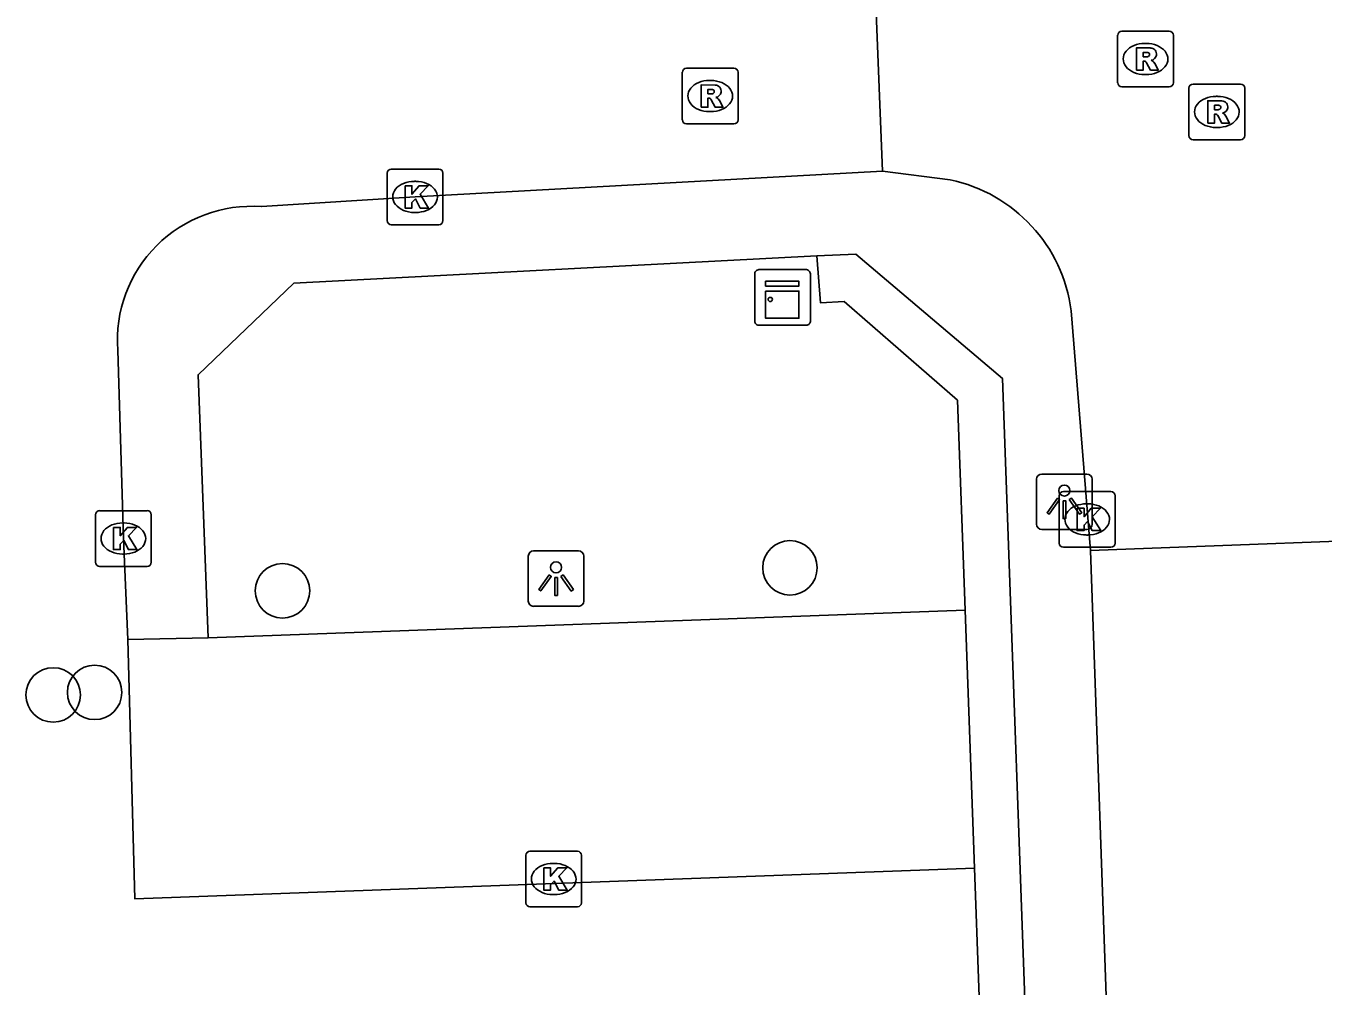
# Model space of a CAD drawing. Extents: x 160557 to 161245, y 385330 to 386505.
# Drawn here: x 160684.08 to 160707.37, y 386206.07 to 386223.31 of the extents above; entities that cross this region are included whole.
import ezdxf

# ---------------------------------------------------------------- set-up
doc = ezdxf.new("R2010")
doc.units = 0
for name, color, linetype in [('IMGEO_Boom', 7, 'Continuous'), ('IMGEO_Kast', 7, 'Continuous'), ('IMGEO_Kolk', 7, 'Continuous'), ('IMGEO_Lichtpunt', 7, 'Continuous'), ('IMGEO_Parkeervlak_open', 7, 'Continuous'), ('IMGEO_Rijbaan_lokaal_open', 7, 'Continuous'), ('IMGEO_Rioolput', 7, 'Continuous'), ('IMGEO_Voetpad_halfverhard', 7, 'Continuous'), ('IMGEO_Voetpad_open', 7, 'Continuous')]:
    doc.layers.add(name, color=color, linetype=linetype)

msp = doc.modelspace()

# ---------------------------------------------------------------- linework, layer by layer
at = {"layer": 'IMGEO_Boom'}
for centre in [(160697.8, 386213.582), (160688.688, 386213.169), (160685.316, 386211.345), (160684.572, 386211.3)]:
    msp.add_circle(centre, 0.489, dxfattribs=at)
at = {"layer": 'IMGEO_Kast'}
for p, q in [((160697.167, 386218.011), (160697.167, 386218.852)), ((160697.167, 386218.852), (160697.167, 386218.011)), ((160697.242, 386218.936), (160698.083, 386218.936)), ((160698.083, 386218.936), (160697.242, 386218.936)), ((160698.167, 386218.861), (160698.167, 386218.02)), ((160698.167, 386218.02), (160698.167, 386218.861)), ((160698.092, 386217.936), (160697.251, 386217.936)), ((160697.251, 386217.936), (160698.092, 386217.936))]:
    msp.add_line(p, q, dxfattribs=at)
for points in [[(160697.362, 386218.726), (160697.962, 386218.726), (160697.962, 386218.641), (160697.362, 386218.641), (160697.362, 386218.726)], [(160697.362, 386218.551), (160697.962, 386218.551), (160697.962, 386218.062), (160697.362, 386218.062), (160697.362, 386218.551)]]:
    msp.add_lwpolyline(points, dxfattribs=at)
msp.add_circle((160697.446, 386218.4), 0.0377, dxfattribs=at)
for centre, start, end in [((160697.245, 386218.858), 92.4484, 184.2845), ((160697.245, 386218.858), 92.4484, 184.2845), ((160698.089, 386218.858), 2.4484, 94.2845), ((160698.089, 386218.858), 2.4484, 94.2845), ((160697.245, 386218.014), 182.4484, 274.2845), ((160697.245, 386218.014), 182.4484, 274.2845), ((160698.089, 386218.014), 272.4484, 4.2845), ((160698.089, 386218.014), 272.4484, 4.2845)]:
    msp.add_arc(centre, 0.0779, start, end, dxfattribs=at)
at = {"layer": 'IMGEO_Kolk'}
for p, q in [((160690.568, 386219.815), (160690.568, 386220.667)), ((160690.643, 386220.741), (160691.495, 386220.741)), ((160691.569, 386220.667), (160691.569, 386219.815)), ((160691.056, 386220.521), (160691.081, 386220.521)), ((160691.079, 386219.961), (160691.054, 386219.961)), ((160691.495, 386219.741), (160690.643, 386219.741)), ((160702.635, 386214.025), (160702.635, 386214.877)), ((160702.71, 386214.951), (160703.562, 386214.951)), ((160703.636, 386214.877), (160703.636, 386214.025)), ((160685.406, 386214.608), (160686.258, 386214.608)), ((160703.123, 386214.731), (160703.148, 386214.731)), ((160685.331, 386213.682), (160685.331, 386214.534)), ((160685.819, 386214.388), (160685.844, 386214.388)), ((160686.332, 386214.534), (160686.332, 386213.682)), ((160703.146, 386214.171), (160703.121, 386214.171)), ((160703.562, 386213.951), (160702.71, 386213.951)), ((160685.842, 386213.828), (160685.817, 386213.828)), ((160686.258, 386213.608), (160685.406, 386213.608)), ((160693.057, 386207.569), (160693.057, 386208.421)), ((160693.132, 386208.495), (160693.984, 386208.495)), ((160694.058, 386208.421), (160694.058, 386207.569)), ((160693.545, 386208.275), (160693.57, 386208.275)), ((160693.568, 386207.715), (160693.543, 386207.715)), ((160693.984, 386207.495), (160693.132, 386207.495))]:
    msp.add_line(p, q, dxfattribs=at)
for points in [[(160690.568, 386219.815), (160690.568, 386220.667)], [(160690.643, 386220.741), (160691.495, 386220.741)], [(160691.569, 386220.667), (160691.569, 386219.815)], [(160690.889, 386220.441), (160691.012, 386220.441), (160691.012, 386220.29), (160691.142, 386220.441), (160691.306, 386220.441), (160691.16, 386220.29), (160691.313, 386220.041), (160691.161, 386220.041), (160691.076, 386220.205), (160691.012, 386220.138), (160691.012, 386220.041), (160690.889, 386220.041), (160690.889, 386220.441)], [(160691.495, 386219.741), (160690.643, 386219.741)], [(160702.635, 386214.025), (160702.635, 386214.877)], [(160702.71, 386214.951), (160703.562, 386214.951)], [(160703.636, 386214.877), (160703.636, 386214.025)], [(160685.406, 386214.608), (160686.258, 386214.608)], [(160702.956, 386214.651), (160703.079, 386214.651), (160703.079, 386214.5), (160703.209, 386214.651), (160703.373, 386214.651), (160703.227, 386214.5), (160703.38, 386214.251), (160703.228, 386214.251), (160703.143, 386214.415), (160703.079, 386214.348), (160703.079, 386214.251), (160702.956, 386214.251), (160702.956, 386214.651)], [(160685.331, 386213.682), (160685.331, 386214.534)], [(160686.332, 386214.534), (160686.332, 386213.682)], [(160685.652, 386214.308), (160685.775, 386214.308), (160685.775, 386214.157), (160685.905, 386214.308), (160686.069, 386214.308), (160685.923, 386214.157), (160686.076, 386213.908), (160685.924, 386213.908), (160685.839, 386214.072), (160685.775, 386214.005), (160685.775, 386213.908), (160685.652, 386213.908), (160685.652, 386214.308)], [(160703.562, 386213.951), (160702.71, 386213.951)], [(160686.258, 386213.608), (160685.406, 386213.608)], [(160693.057, 386207.569), (160693.057, 386208.421)], [(160693.132, 386208.495), (160693.984, 386208.495)], [(160694.058, 386208.421), (160694.058, 386207.569)], [(160693.378, 386208.195), (160693.501, 386208.195), (160693.501, 386208.044), (160693.631, 386208.195), (160693.795, 386208.195), (160693.649, 386208.044), (160693.802, 386207.795), (160693.65, 386207.795), (160693.565, 386207.959), (160693.501, 386207.892), (160693.501, 386207.795), (160693.378, 386207.795), (160693.378, 386208.195)], [(160693.984, 386207.495), (160693.132, 386207.495)]]:
    msp.add_lwpolyline(points, dxfattribs=at)
for centre, start, end in [((160690.645, 386220.665), 91.552, 178.448), ((160690.645, 386220.665), 91.552, 178.448), ((160691.493, 386220.665), 1.552, 88.448), ((160691.493, 386220.665), 1.552, 88.448), ((160690.645, 386219.817), 181.552, 268.448), ((160690.645, 386219.817), 181.552, 268.448), ((160691.493, 386219.817), 271.552, 358.448), ((160691.493, 386219.817), 271.552, 358.448), ((160702.712, 386214.875), 91.552, 178.448), ((160702.712, 386214.875), 91.552, 178.448), ((160703.56, 386214.875), 1.552, 88.448), ((160703.56, 386214.875), 1.552, 88.448), ((160685.408, 386214.532), 91.552, 178.448), ((160685.408, 386214.532), 91.552, 178.448), ((160686.256, 386214.532), 1.552, 88.448), ((160686.256, 386214.532), 1.552, 88.448), ((160702.712, 386214.027), 181.552, 268.448), ((160702.712, 386214.027), 181.552, 268.448), ((160703.56, 386214.027), 271.552, 358.448), ((160703.56, 386214.027), 271.552, 358.448), ((160685.408, 386213.684), 181.552, 268.448), ((160685.408, 386213.684), 181.552, 268.448), ((160686.256, 386213.684), 271.552, 358.448), ((160686.256, 386213.684), 271.552, 358.448), ((160693.134, 386208.419), 91.552, 178.448), ((160693.134, 386208.419), 91.552, 178.448), ((160693.982, 386208.419), 1.552, 88.448), ((160693.982, 386208.419), 1.552, 88.448), ((160693.134, 386207.571), 181.552, 268.448), ((160693.134, 386207.571), 181.552, 268.448), ((160693.982, 386207.571), 271.552, 358.448), ((160693.982, 386207.571), 271.552, 358.448)]:
    msp.add_arc(centre, 0.0765, start, end, dxfattribs=at)
for centre, major_axis, ratio, start_param, end_param in [((160691.055, 386220.241), (-0.387, 0.002), 0.722429, 4.712389, 7.853982), ((160691.08, 386220.241), (-0.39, 0.002), 0.717154, 1.570796, 4.712389), ((160703.122, 386214.451), (-0.387, 0.002), 0.722429, 4.712389, 7.853982), ((160703.147, 386214.451), (-0.39, 0.002), 0.717154, 1.570796, 4.712389), ((160685.818, 386214.108), (-0.387, 0.002), 0.722429, 4.712389, 7.853982), ((160685.843, 386214.108), (-0.39, 0.002), 0.717154, 1.570796, 4.712389), ((160693.544, 386207.995), (-0.387, 0.002), 0.722429, 4.712389, 7.853982), ((160693.569, 386207.995), (-0.39, 0.002), 0.717154, 1.570796, 4.712389)]:
    msp.add_ellipse(centre, major_axis=major_axis, ratio=ratio, start_param=start_param, end_param=end_param, dxfattribs=at)
at = {"layer": 'IMGEO_Lichtpunt'}
for p, q in [((160702.228, 386215.171), (160702.228, 386214.364)), ((160702.228, 386215.171), (160702.228, 386214.364)), ((160703.13, 386215.266), (160702.322, 386215.266)), ((160703.13, 386215.266), (160702.322, 386215.266)), ((160703.224, 386214.364), (160703.224, 386215.171)), ((160703.224, 386214.364), (160703.224, 386215.171)), ((160702.322, 386214.27), (160703.13, 386214.27)), ((160702.322, 386214.27), (160703.13, 386214.27)), ((160694.004, 386213.887), (160693.196, 386213.887)), ((160694.004, 386213.887), (160693.196, 386213.887)), ((160693.102, 386213.792), (160693.102, 386212.985)), ((160693.102, 386213.792), (160693.102, 386212.985)), ((160694.098, 386212.985), (160694.098, 386213.792)), ((160694.098, 386212.985), (160694.098, 386213.792)), ((160693.196, 386212.891), (160694.004, 386212.891)), ((160693.196, 386212.891), (160694.004, 386212.891))]:
    msp.add_line(p, q, dxfattribs=at)
for points in [[(160702.602, 386214.835), (160702.641, 386214.807), (160702.453, 386214.545), (160702.415, 386214.572), (160702.602, 386214.835)], [(160702.814, 386214.807), (160702.852, 386214.834), (160703.039, 386214.572), (160703, 386214.544), (160702.814, 386214.807)], [(160702.704, 386214.787), (160702.751, 386214.787), (160702.751, 386214.465), (160702.704, 386214.465), (160702.704, 386214.787)], [(160693.476, 386213.456), (160693.515, 386213.428), (160693.327, 386213.166), (160693.289, 386213.193), (160693.476, 386213.456)], [(160693.688, 386213.428), (160693.726, 386213.455), (160693.913, 386213.193), (160693.874, 386213.165), (160693.688, 386213.428)], [(160693.578, 386213.408), (160693.625, 386213.408), (160693.625, 386213.086), (160693.578, 386213.086), (160693.578, 386213.408)]]:
    msp.add_lwpolyline(points, dxfattribs=at)
for centre in [(160702.727, 386214.969), (160693.601, 386213.59)]:
    msp.add_circle(centre, 0.0994, dxfattribs=at)
for centre, start, end in [((160702.322, 386215.171), 90, 180), ((160702.322, 386215.171), 90, 180), ((160703.13, 386215.171), 0, 90), ((160703.13, 386215.171), 0, 90), ((160702.322, 386214.364), 180, 270), ((160702.322, 386214.364), 180, 270), ((160703.13, 386214.364), 270, 0), ((160703.13, 386214.364), 270, 360), ((160693.196, 386213.792), 90, 180), ((160693.196, 386213.792), 90, 180), ((160694.004, 386213.792), 0, 90), ((160694.004, 386213.792), 0, 90), ((160693.196, 386212.985), 180, 270), ((160693.196, 386212.985), 180, 270), ((160694.004, 386212.985), 270, 0), ((160694.004, 386212.985), 270, 360)]:
    msp.add_arc(centre, 0.0946, start, end, dxfattribs=at)
at = {"layer": 'IMGEO_Parkeervlak_open'}
msp.add_lwpolyline([(160700.946, 386212.822), (160687.354, 386212.326)], dxfattribs=at)
at = {"layer": 'IMGEO_Rijbaan_lokaal_open'}
for points in [[(160699.46, 386220.701), (160699.34, 386223.703)], [(160699.46, 386220.701), (160691.069, 386220.241), (160688.309, 386220.067)], [(160700.675, 386220.547), (160699.46, 386220.701)], [(160703.194, 386213.895), (160702.849, 386218.195)], [(160685.731, 386217.489), (160685.832, 386214.108), (160685.913, 386212.297)], [(160710.167, 386214.158), (160703.194, 386213.895)], [(160705.123, 386157.072), (160704.546, 386175.729), (160703.856, 386195.175), (160703.194, 386213.895)], [(160701.114, 386208.187), (160686.04, 386207.637), (160685.913, 386212.297)], [(160701.346, 386201.762), (160701.114, 386208.187)]]:
    msp.add_lwpolyline(points, dxfattribs=at)
for centre, radius, start, end in [((160700.112, 386217.846), 2.759, 7.2667, 78.229), ((160688.133, 386217.665), 2.408, 85.8109, 184.1891)]:
    msp.add_arc(centre, radius, start, end, dxfattribs=at)
at = {"layer": 'IMGEO_Rioolput'}
for p, q in [((160703.758, 386223.217), (160704.61, 386223.217)), ((160703.683, 386222.291), (160703.683, 386223.143)), ((160704.171, 386222.997), (160704.196, 386222.997)), ((160704.684, 386223.143), (160704.684, 386222.291)), ((160695.942, 386222.552), (160696.794, 386222.552)), ((160695.867, 386221.626), (160695.867, 386222.478)), ((160696.355, 386222.332), (160696.38, 386222.332)), ((160696.868, 386222.478), (160696.868, 386221.626)), ((160704.194, 386222.437), (160704.169, 386222.437)), ((160704.61, 386222.217), (160703.758, 386222.217)), ((160704.963, 386221.341), (160704.963, 386222.193)), ((160705.038, 386222.267), (160705.89, 386222.267)), ((160705.451, 386222.047), (160705.476, 386222.047)), ((160705.964, 386222.193), (160705.964, 386221.341)), ((160696.378, 386221.772), (160696.353, 386221.772)), ((160696.794, 386221.552), (160695.942, 386221.552)), ((160705.474, 386221.487), (160705.449, 386221.487)), ((160705.89, 386221.267), (160705.038, 386221.267))]:
    msp.add_line(p, q, dxfattribs=at)
for points in [[(160703.758, 386223.217), (160704.61, 386223.217)], [(160703.683, 386222.291), (160703.683, 386223.143)], [(160704.684, 386223.143), (160704.684, 386222.291)], [(160704.272, 386222.915), (160704.02, 386222.917), (160704.02, 386222.517)], [(160704.198, 386222.836), (160704.144, 386222.836), (160704.144, 386222.755)], [(160704.144, 386222.755), (160704.196, 386222.755)], [(160695.942, 386222.552), (160696.794, 386222.552)], [(160704.02, 386222.517), (160704.144, 386222.517), (160704.144, 386222.679), (160704.155, 386222.679)], [(160704.202, 386222.65), (160704.273, 386222.517), (160704.413, 386222.517), (160704.348, 386222.643)], [(160695.867, 386221.626), (160695.867, 386222.478)], [(160696.868, 386222.478), (160696.868, 386221.626)], [(160696.456, 386222.25), (160696.204, 386222.252), (160696.204, 386221.852)], [(160696.382, 386222.171), (160696.328, 386222.171), (160696.328, 386222.09)], [(160696.328, 386222.09), (160696.38, 386222.09)], [(160704.61, 386222.217), (160703.758, 386222.217)], [(160704.963, 386221.341), (160704.963, 386222.193)], [(160705.038, 386222.267), (160705.89, 386222.267)], [(160705.964, 386222.193), (160705.964, 386221.341)], [(160696.204, 386221.852), (160696.328, 386221.852), (160696.328, 386222.014), (160696.339, 386222.014)], [(160696.386, 386221.985), (160696.457, 386221.852), (160696.597, 386221.852), (160696.532, 386221.978)], [(160705.552, 386221.965), (160705.3, 386221.967), (160705.3, 386221.567)], [(160705.478, 386221.886), (160705.424, 386221.886), (160705.424, 386221.805)], [(160705.3, 386221.567), (160705.424, 386221.567), (160705.424, 386221.729), (160705.435, 386221.729)], [(160705.424, 386221.805), (160705.476, 386221.805)], [(160705.482, 386221.7), (160705.553, 386221.567), (160705.693, 386221.567), (160705.628, 386221.693)], [(160696.794, 386221.552), (160695.942, 386221.552)], [(160705.89, 386221.267), (160705.038, 386221.267)]]:
    msp.add_lwpolyline(points, dxfattribs=at)
for centre, radius, start, end in [((160703.76, 386223.141), 0.0765, 91.552, 178.448), ((160703.76, 386223.141), 0.0765, 91.552, 178.448), ((160704.608, 386223.141), 0.0765, 1.552, 88.448), ((160704.608, 386223.141), 0.0765, 1.552, 88.448), ((160704.18, 386222.944), 0.19, 274.7715, 282.9687), ((160704.204, 386222.74), 0.0964, 77.0061, 93.1865), ((160704.218, 386222.797), 0.0378, 276.6634, 79.6772), ((160704.271, 386222.805), 0.109, 350.3612, 89.416), ((160704.269, 386222.805), 0.112, 277.5842, 350.9817), ((160695.944, 386222.476), 0.0765, 91.552, 178.448), ((160695.944, 386222.476), 0.0765, 91.552, 178.448), ((160696.792, 386222.476), 0.0765, 1.552, 88.448), ((160696.792, 386222.476), 0.0765, 1.552, 88.448), ((160704.154, 386222.626), 0.0533, 26.0293, 88.6989), ((160704.253, 386222.59), 0.108, 29.5134, 73.7905), ((160703.76, 386222.293), 0.0765, 181.552, 268.448), ((160703.76, 386222.293), 0.0765, 181.552, 268.448), ((160704.608, 386222.293), 0.0765, 271.552, 358.448), ((160704.608, 386222.293), 0.0765, 271.552, 358.448), ((160696.364, 386222.279), 0.19, 274.7715, 282.9687), ((160696.388, 386222.075), 0.0964, 77.0061, 93.1865), ((160696.402, 386222.132), 0.0378, 276.6634, 79.6772), ((160696.455, 386222.14), 0.109, 350.3612, 89.416), ((160696.453, 386222.14), 0.112, 277.5842, 350.9817), ((160705.04, 386222.191), 0.0765, 91.552, 178.448), ((160705.04, 386222.191), 0.0765, 91.552, 178.448), ((160705.888, 386222.191), 0.0765, 1.552, 88.448), ((160705.888, 386222.191), 0.0765, 1.552, 88.448), ((160696.338, 386221.961), 0.0533, 26.0293, 88.6989), ((160696.437, 386221.925), 0.108, 29.5134, 73.7905), ((160705.46, 386221.994), 0.19, 274.7715, 282.9687), ((160705.484, 386221.79), 0.0964, 77.0061, 93.1865), ((160705.498, 386221.847), 0.0378, 276.6634, 79.6772), ((160705.551, 386221.855), 0.109, 350.3612, 89.416), ((160705.549, 386221.855), 0.112, 277.5842, 350.9817), ((160695.944, 386221.628), 0.0765, 181.552, 268.448), ((160695.944, 386221.628), 0.0765, 181.552, 268.448), ((160696.792, 386221.628), 0.0765, 271.552, 358.448), ((160696.792, 386221.628), 0.0765, 271.552, 358.448), ((160705.434, 386221.676), 0.0533, 26.0293, 88.6989), ((160705.533, 386221.64), 0.108, 29.5134, 73.7905), ((160705.04, 386221.343), 0.0765, 181.552, 268.448), ((160705.04, 386221.343), 0.0765, 181.552, 268.448), ((160705.888, 386221.343), 0.0765, 271.552, 358.448), ((160705.888, 386221.343), 0.0765, 271.552, 358.448)]:
    msp.add_arc(centre, radius, start, end, dxfattribs=at)
for centre, major_axis, ratio, start_param, end_param in [((160704.17, 386222.717), (-0.387, 0.002), 0.722429, 4.712389, 7.853982), ((160704.195, 386222.717), (-0.39, 0.002), 0.717154, 1.570796, 4.712389), ((160696.354, 386222.052), (-0.387, 0.002), 0.722429, 4.712389, 7.853982), ((160696.379, 386222.052), (-0.39, 0.002), 0.717154, 1.570796, 4.712389), ((160705.45, 386221.767), (-0.387, 0.002), 0.722429, 4.712389, 7.853982), ((160705.475, 386221.767), (-0.39, 0.002), 0.717154, 1.570796, 4.712389)]:
    msp.add_ellipse(centre, major_axis=major_axis, ratio=ratio, start_param=start_param, end_param=end_param, dxfattribs=at)
at = {"layer": 'IMGEO_Voetpad_halfverhard'}
for points in [[(160698.284, 386219.185), (160698.35, 386218.338), (160698.772, 386218.364), (160700.81, 386216.589), (160700.946, 386212.822)], [(160700.946, 386212.822), (160701.114, 386208.187)]]:
    msp.add_lwpolyline(points, dxfattribs=at)
at = {"layer": 'IMGEO_Voetpad_open'}
for points in [[(160687.354, 386212.326), (160687.174, 386217.049), (160688.89, 386218.69), (160698.284, 386219.185)], [(160698.284, 386219.185), (160698.982, 386219.213), (160701.614, 386216.981), (160703.106, 386175.544), (160703.593, 386160.914)], [(160685.913, 386212.297), (160687.354, 386212.326)]]:
    msp.add_lwpolyline(points, dxfattribs=at)

doc.saveas('drawing.dxf')
